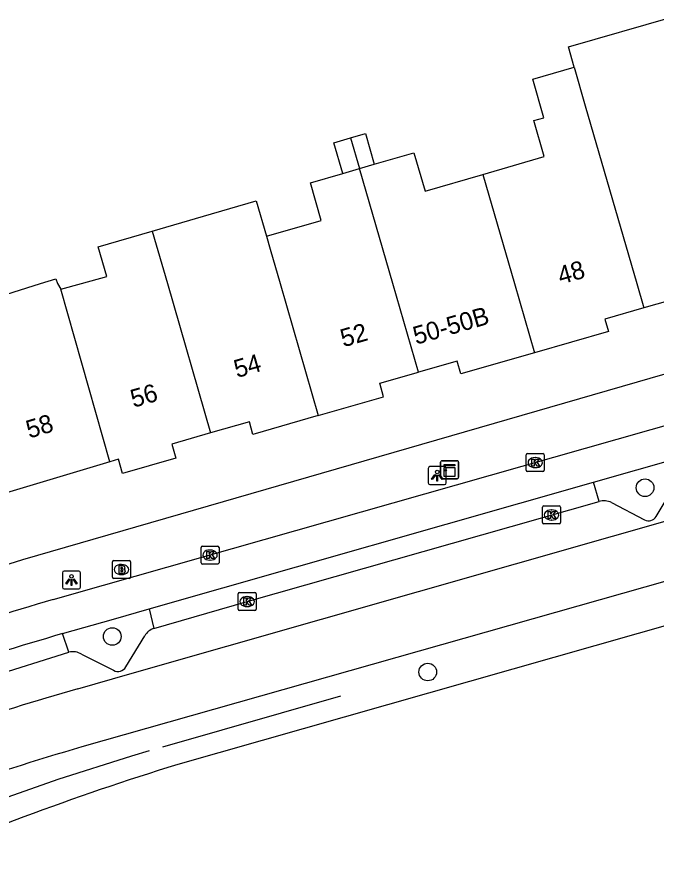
# Model space of a CAD drawing. Extents: x 161801 to 162379, y 382315 to 382832.
# Drawn here: x 162187.15 to 162222.67, y 382468.07 to 382514.82 of the extents above; entities that cross this region are included whole.
import ezdxf

# ---------------------------------------------------------------- set-up
doc = ezdxf.new("R2010")
doc.units = 0
for name, color, linetype in [('IMGEO_Berm_open', 7, 'Continuous'), ('IMGEO_Boom', 7, 'Continuous'), ('IMGEO_Brandkraan', 7, 'Continuous'), ('IMGEO_Fietspad_open', 7, 'Continuous'), ('IMGEO_Hek', 7, 'Continuous'), ('IMGEO_Kast', 7, 'Continuous'), ('IMGEO_Kolk', 7, 'Continuous'), ('IMGEO_Lichtpunt', 7, 'Continuous'), ('IMGEO_Pand', 7, 'Continuous'), ('IMGEO_Pand_nummerreeks', 7, 'Continuous'), ('IMGEO_Parkeervlak_open', 7, 'Continuous'), ('IMGEO_Rijbaan_lokaal_gesloten', 7, 'Continuous'), ('IMGEO_Voetpad_open', 7, 'Continuous')]:
    doc.layers.add(name, color=color, linetype=linetype)

msp = doc.modelspace()

# ---------------------------------------------------------------- linework, layer by layer
at = {"layer": 'IMGEO_Berm_open'}
for points in [[(162219.491, 382487.892), (162219.188, 382488.959)], [(162194.496, 382481.917), (162194.767, 382480.835)], [(162190.041, 382479.519), (162189.689, 382480.547)]]:
    msp.add_lwpolyline(points, dxfattribs=at)
at = {"layer": 'IMGEO_Boom'}
for centre in [(162222.05, 382488.655), (162192.447, 382480.389), (162209.977, 382478.413)]:
    msp.add_circle(centre, 0.489, dxfattribs=at)
at = {"layer": 'IMGEO_Brandkraan'}
for p, q in [((162192.458, 382483.684), (162192.458, 382484.536)), ((162192.533, 382484.61), (162193.385, 382484.61)), ((162193.459, 382484.536), (162193.459, 382483.684)), ((162192.946, 382484.39), (162192.971, 382484.39)), ((162193.385, 382483.61), (162192.533, 382483.61)), ((162192.969, 382483.83), (162192.944, 382483.83))]:
    msp.add_line(p, q, dxfattribs=at)
for points in [[(162192.458, 382483.684), (162192.458, 382484.536)], [(162192.533, 382484.61), (162193.385, 382484.61)], [(162193.459, 382484.536), (162193.459, 382483.684)], [(162192.806, 382484.31), (162192.806, 382483.91), (162193.019, 382483.91)], [(162193.037, 382484.31), (162192.806, 382484.31)], [(162192.985, 382484.229), (162192.931, 382484.229), (162192.931, 382484.153)], [(162192.931, 382484.153), (162192.984, 382484.153)], [(162192.993, 382484.077), (162192.931, 382484.077), (162192.931, 382483.996)], [(162192.931, 382483.996), (162192.993, 382483.996)], [(162193.385, 382483.61), (162192.533, 382483.61)]]:
    msp.add_lwpolyline(points, dxfattribs=at)
for centre, radius, start, end in [((162192.535, 382484.534), 0.0765, 91.552, 178.448), ((162192.535, 382484.534), 0.0765, 91.552, 178.448), ((162193.383, 382484.534), 0.0765, 1.552, 88.448), ((162193.383, 382484.534), 0.0765, 1.552, 88.448), ((162192.986, 382484.191), 0.0379, 267.8285, 90.9355), ((162192.994, 382484.036), 0.0404, 269.8759, 90.5077), ((162193.041, 382484.165), 0.145, 59.4692, 91.5367), ((162193.066, 382484.212), 0.0922, 285.5137, 58.1501), ((162193.071, 382484.02), 0.105, 301.3115, 78.989), ((162192.535, 382483.686), 0.0765, 181.552, 268.448), ((162192.535, 382483.686), 0.0765, 181.552, 268.448), ((162193.025, 382484.161), 0.251, 268.6676, 293.5347), ((162193.383, 382483.686), 0.0765, 271.552, 358.448), ((162193.383, 382483.686), 0.0765, 271.552, 358.448)]:
    msp.add_arc(centre, radius, start, end, dxfattribs=at)
for centre, major_axis, ratio, start_param, end_param in [((162192.945, 382484.11), (-0.387, 0.002), 0.722429, 4.712389, 7.853982), ((162192.97, 382484.11), (-0.39, 0.002), 0.717154, 1.570796, 4.712389)]:
    msp.add_ellipse(centre, major_axis=major_axis, ratio=ratio, start_param=start_param, end_param=end_param, dxfattribs=at)
at = {"layer": 'IMGEO_Fietspad_open'}
for points in [[(162189.171, 382482.44), (162191.958, 382483.232), (162250.936, 382500), (162251.815, 382500.25), (162270.134, 382505.503)], [(162219.188, 382488.959), (162224.001, 382490.332)], [(162194.496, 382481.917), (162219.188, 382488.959)], [(162189.689, 382480.547), (162192.521, 382481.354), (162194.496, 382481.917)]]:
    msp.add_lwpolyline(points, dxfattribs=at)
for centre, radius, start, end in [((162233.268, 382329.842), 158.842, 106.11816, 111.52979), ((162233.268, 382330.005), 156.723, 106.14456, 111.62285)]:
    msp.add_arc(centre, radius, start, end, dxfattribs=at)
at = {"layer": 'IMGEO_Hek'}
for points in [[(162195.266, 382474.252), (162205.151, 382477.1)], [(162181.377, 382469.508), (162185.392, 382471.037), (162189.448, 382472.454), (162193.541, 382473.757), (162194.518, 382474.049)]]:
    msp.add_lwpolyline(points, dxfattribs=at)
at = {"layer": 'IMGEO_Kast'}
for p, q in [((162210.693, 382489.233), (162210.693, 382490.074)), ((162210.693, 382490.074), (162210.693, 382489.233)), ((162210.768, 382490.158), (162211.609, 382490.158)), ((162211.609, 382490.158), (162210.768, 382490.158)), ((162211.693, 382490.083), (162211.693, 382489.242)), ((162211.693, 382489.242), (162211.693, 382490.083)), ((162211.618, 382489.158), (162210.777, 382489.158)), ((162210.777, 382489.158), (162211.618, 382489.158))]:
    msp.add_line(p, q, dxfattribs=at)
for points in [[(162210.888, 382489.948), (162211.488, 382489.948), (162211.488, 382489.863), (162210.888, 382489.863), (162210.888, 382489.948)], [(162210.888, 382489.773), (162211.488, 382489.773), (162211.488, 382489.284), (162210.888, 382489.284), (162210.888, 382489.773)]]:
    msp.add_lwpolyline(points, dxfattribs=at)
msp.add_circle((162210.972, 382489.622), 0.0377, dxfattribs=at)
for centre, start, end in [((162210.771, 382490.08), 92.4484, 184.2845), ((162210.771, 382490.08), 92.4484, 184.2845), ((162211.615, 382490.08), 2.4484, 94.2845), ((162211.615, 382490.08), 2.4484, 94.2845), ((162210.771, 382489.236), 182.4484, 274.2845), ((162210.771, 382489.236), 182.4484, 274.2845), ((162211.615, 382489.236), 272.4484, 4.2845), ((162211.615, 382489.236), 272.4484, 4.2845)]:
    msp.add_arc(centre, 0.0779, start, end, dxfattribs=at)
at = {"layer": 'IMGEO_Kolk'}
for p, q in [((162215.522, 382490.55), (162216.374, 382490.55)), ((162215.447, 382489.624), (162215.447, 382490.476)), ((162215.935, 382490.33), (162215.96, 382490.33)), ((162216.448, 382490.476), (162216.448, 382489.624)), ((162215.958, 382489.77), (162215.933, 382489.77)), ((162216.374, 382489.55), (162215.522, 382489.55)), ((162216.351, 382486.715), (162216.351, 382487.567)), ((162216.426, 382487.641), (162217.278, 382487.641)), ((162216.839, 382487.421), (162216.864, 382487.421)), ((162217.352, 382487.567), (162217.352, 382486.715)), ((162216.862, 382486.861), (162216.837, 382486.861)), ((162217.278, 382486.641), (162216.426, 382486.641)), ((162197.454, 382485.415), (162198.306, 382485.415)), ((162197.379, 382484.489), (162197.379, 382485.341)), ((162197.867, 382485.195), (162197.892, 382485.195)), ((162198.38, 382485.341), (162198.38, 382484.489)), ((162197.89, 382484.635), (162197.865, 382484.635)), ((162198.306, 382484.415), (162197.454, 382484.415)), ((162199.441, 382481.902), (162199.441, 382482.754)), ((162199.516, 382482.828), (162200.368, 382482.828)), ((162199.929, 382482.608), (162199.954, 382482.608)), ((162200.442, 382482.754), (162200.442, 382481.902)), ((162200.368, 382481.828), (162199.516, 382481.828)), ((162199.952, 382482.048), (162199.927, 382482.048))]:
    msp.add_line(p, q, dxfattribs=at)
for points in [[(162215.522, 382490.55), (162216.374, 382490.55)], [(162215.447, 382489.624), (162215.447, 382490.476)], [(162215.768, 382490.25), (162215.891, 382490.25), (162215.891, 382490.099), (162216.021, 382490.25), (162216.185, 382490.25), (162216.039, 382490.099), (162216.192, 382489.85), (162216.04, 382489.85), (162215.955, 382490.014), (162215.891, 382489.947), (162215.891, 382489.85), (162215.768, 382489.85), (162215.768, 382490.25)], [(162216.448, 382490.476), (162216.448, 382489.624)], [(162216.374, 382489.55), (162215.522, 382489.55)], [(162216.351, 382486.715), (162216.351, 382487.567)], [(162216.426, 382487.641), (162217.278, 382487.641)], [(162216.672, 382487.341), (162216.795, 382487.341), (162216.795, 382487.19), (162216.925, 382487.341), (162217.089, 382487.341), (162216.943, 382487.19), (162217.096, 382486.941), (162216.944, 382486.941), (162216.859, 382487.105), (162216.795, 382487.038), (162216.795, 382486.941), (162216.672, 382486.941), (162216.672, 382487.341)], [(162217.352, 382487.567), (162217.352, 382486.715)], [(162217.278, 382486.641), (162216.426, 382486.641)], [(162197.454, 382485.415), (162198.306, 382485.415)], [(162197.379, 382484.489), (162197.379, 382485.341)], [(162197.7, 382485.115), (162197.823, 382485.115), (162197.823, 382484.964), (162197.953, 382485.115), (162198.117, 382485.115), (162197.971, 382484.964), (162198.124, 382484.715), (162197.972, 382484.715), (162197.887, 382484.879), (162197.823, 382484.812), (162197.823, 382484.715), (162197.7, 382484.715), (162197.7, 382485.115)], [(162198.38, 382485.341), (162198.38, 382484.489)], [(162198.306, 382484.415), (162197.454, 382484.415)], [(162199.441, 382481.902), (162199.441, 382482.754)], [(162199.516, 382482.828), (162200.368, 382482.828)], [(162200.442, 382482.754), (162200.442, 382481.902)], [(162199.762, 382482.528), (162199.885, 382482.528), (162199.885, 382482.377), (162200.015, 382482.528), (162200.179, 382482.528), (162200.033, 382482.377), (162200.186, 382482.128), (162200.034, 382482.128), (162199.949, 382482.292), (162199.885, 382482.225), (162199.885, 382482.128), (162199.762, 382482.128), (162199.762, 382482.528)], [(162200.368, 382481.828), (162199.516, 382481.828)]]:
    msp.add_lwpolyline(points, dxfattribs=at)
for centre, start, end in [((162215.524, 382490.474), 91.552, 178.448), ((162215.524, 382490.474), 91.552, 178.448), ((162216.372, 382490.474), 1.552, 88.448), ((162216.372, 382490.474), 1.552, 88.448), ((162215.524, 382489.626), 181.552, 268.448), ((162215.524, 382489.626), 181.552, 268.448), ((162216.372, 382489.626), 271.552, 358.448), ((162216.372, 382489.626), 271.552, 358.448), ((162216.428, 382487.565), 91.552, 178.448), ((162216.428, 382487.565), 91.552, 178.448), ((162217.276, 382487.565), 1.552, 88.448), ((162217.276, 382487.565), 1.552, 88.448), ((162216.428, 382486.717), 181.552, 268.448), ((162216.428, 382486.717), 181.552, 268.448), ((162217.276, 382486.717), 271.552, 358.448), ((162217.276, 382486.717), 271.552, 358.448), ((162197.456, 382485.339), 91.552, 178.448), ((162197.456, 382485.339), 91.552, 178.448), ((162198.304, 382485.339), 1.552, 88.448), ((162198.304, 382485.339), 1.552, 88.448), ((162197.456, 382484.491), 181.552, 268.448), ((162197.456, 382484.491), 181.552, 268.448), ((162198.304, 382484.491), 271.552, 358.448), ((162198.304, 382484.491), 271.552, 358.448), ((162199.518, 382482.752), 91.552, 178.448), ((162199.518, 382482.752), 91.552, 178.448), ((162200.366, 382482.752), 1.552, 88.448), ((162200.366, 382482.752), 1.552, 88.448), ((162199.518, 382481.904), 181.552, 268.448), ((162199.518, 382481.904), 181.552, 268.448), ((162200.366, 382481.904), 271.552, 358.448), ((162200.366, 382481.904), 271.552, 358.448)]:
    msp.add_arc(centre, 0.0765, start, end, dxfattribs=at)
for centre, major_axis, ratio, start_param, end_param in [((162215.934, 382490.05), (-0.387, 0.002), 0.722429, 4.712389, 7.853982), ((162215.959, 382490.05), (-0.39, 0.002), 0.717154, 1.570796, 4.712389), ((162216.838, 382487.141), (-0.387, 0.002), 0.722429, 4.712389, 7.853982), ((162216.863, 382487.141), (-0.39, 0.002), 0.717154, 1.570796, 4.712389), ((162197.866, 382484.915), (-0.387, 0.002), 0.722429, 4.712389, 7.853982), ((162197.891, 382484.915), (-0.39, 0.002), 0.717154, 1.570796, 4.712389), ((162199.928, 382482.328), (-0.387, 0.002), 0.722429, 4.712389, 7.853982), ((162199.953, 382482.328), (-0.39, 0.002), 0.717154, 1.570796, 4.712389)]:
    msp.add_ellipse(centre, major_axis=major_axis, ratio=ratio, start_param=start_param, end_param=end_param, dxfattribs=at)
at = {"layer": 'IMGEO_Lichtpunt'}
for p, q in [((162210.004, 382489.732), (162210.004, 382488.925)), ((162210.004, 382489.732), (162210.004, 382488.925)), ((162210.906, 382489.827), (162210.098, 382489.827)), ((162210.906, 382489.827), (162210.098, 382489.827)), ((162211, 382488.925), (162211, 382489.732)), ((162211, 382488.925), (162211, 382489.732)), ((162210.098, 382488.831), (162210.906, 382488.831)), ((162210.098, 382488.831), (162210.906, 382488.831)), ((162190.586, 382484.026), (162189.778, 382484.026)), ((162190.586, 382484.026), (162189.778, 382484.026)), ((162189.684, 382483.931), (162189.684, 382483.124)), ((162189.684, 382483.931), (162189.684, 382483.124)), ((162190.68, 382483.124), (162190.68, 382483.931)), ((162190.68, 382483.124), (162190.68, 382483.931)), ((162189.778, 382483.03), (162190.586, 382483.03)), ((162189.778, 382483.03), (162190.586, 382483.03))]:
    msp.add_line(p, q, dxfattribs=at)
for points in [[(162210.378, 382489.396), (162210.417, 382489.368), (162210.229, 382489.106), (162210.191, 382489.133), (162210.378, 382489.396)], [(162210.48, 382489.348), (162210.527, 382489.348), (162210.527, 382489.026), (162210.48, 382489.026), (162210.48, 382489.348)], [(162210.59, 382489.368), (162210.628, 382489.395), (162210.815, 382489.133), (162210.776, 382489.105), (162210.59, 382489.368)], [(162190.058, 382483.595), (162190.097, 382483.567), (162189.909, 382483.305), (162189.871, 382483.332), (162190.058, 382483.595)], [(162190.16, 382483.547), (162190.207, 382483.547), (162190.207, 382483.225), (162190.16, 382483.225), (162190.16, 382483.547)], [(162190.27, 382483.567), (162190.308, 382483.594), (162190.495, 382483.332), (162190.456, 382483.304), (162190.27, 382483.567)]]:
    msp.add_lwpolyline(points, dxfattribs=at)
for centre in [(162210.503, 382489.53), (162190.183, 382483.729)]:
    msp.add_circle(centre, 0.0994, dxfattribs=at)
for centre, start, end in [((162210.098, 382489.732), 90, 180), ((162210.098, 382489.732), 90, 180), ((162210.906, 382489.732), 0, 90), ((162210.906, 382489.732), 0, 90), ((162210.098, 382488.925), 180, 270), ((162210.098, 382488.925), 180, 270), ((162210.906, 382488.925), 270, 0), ((162210.906, 382488.925), 270, 360), ((162189.778, 382483.931), 90, 180), ((162189.778, 382483.931), 90, 180), ((162190.586, 382483.931), 0, 90), ((162190.586, 382483.931), 0, 90), ((162189.778, 382483.124), 180, 270), ((162189.778, 382483.124), 180, 270), ((162190.586, 382483.124), 270, 0), ((162190.586, 382483.124), 270, 360)]:
    msp.add_arc(centre, 0.0946, start, end, dxfattribs=at)
at = {"layer": 'IMGEO_Pand'}
for points in [[(162218.114, 382512.034), (162217.793, 382513.153), (162223.59, 382514.823)], [(162213.043, 382506.069), (162216.453, 382507.059), (162215.873, 382509.056), (162216.431, 382509.218), (162215.808, 382511.364), (162218.114, 382512.034)], [(162218.114, 382512.034), (162218.73, 382509.886), (162221.591, 382500), (162221.984, 382498.643)], [(162205.69, 382508.096), (162206.515, 382508.335), (162207.008, 382506.629)], [(162205.25, 382506.119), (162204.756, 382507.826), (162205.69, 382508.096)], [(162205.69, 382508.096), (162206.184, 382506.39)], [(162207.008, 382506.629), (162209.208, 382507.268), (162209.828, 382505.135), (162213.043, 382506.069)], [(162206.184, 382506.39), (162207.008, 382506.629)], [(162201.009, 382502.628), (162204.061, 382503.514), (162203.456, 382505.598), (162205.25, 382506.119)], [(162205.25, 382506.119), (162206.184, 382506.39)], [(162209.459, 382495.075), (162208.034, 382500), (162206.184, 382506.39)], [(162213.043, 382506.069), (162214.8, 382500), (162215.911, 382496.16)], [(162194.664, 382502.915), (162197.517, 382503.744), (162200.44, 382504.593), (162201.009, 382502.628)], [(162189.593, 382499.683), (162190.731, 382500), (162192.141, 382500.393), (162191.662, 382502.043), (162194.664, 382502.915)], [(162194.664, 382502.915), (162195.508, 382500), (162197.91, 382491.7)], [(162201.009, 382502.628), (162201.216, 382501.913), (162201.77, 382500), (162203.895, 382492.66)], [(162183.06, 382498.309), (162183.265, 382498.373), (162182.779, 382500.084), (162182.68, 382500.432), (162182.648, 382500.547), (162185.587, 382501.343), (162186.171, 382499.284), (162188.454, 382500), (162189.318, 382500.271), (162189.399, 382500), (162189.593, 382499.683)], [(162227.784, 382500.331), (162227.997, 382499.598), (162224.353, 382498.552), (162224.149, 382499.264), (162221.984, 382498.643)], [(162192.314, 382490.1), (162189.593, 382499.683)], [(162221.984, 382498.643), (162219.818, 382498.022), (162220.015, 382497.337), (162215.911, 382496.16)], [(162215.911, 382496.16), (162211.812, 382494.984), (162211.609, 382495.691), (162209.459, 382495.075)], [(162203.895, 382492.66), (162207.526, 382493.701), (162207.309, 382494.458), (162209.459, 382495.075)], [(162203.895, 382492.66), (162200.264, 382491.618), (162200.064, 382492.318), (162197.91, 382491.7)], [(162197.91, 382491.7), (162195.753, 382491.081), (162195.977, 382490.299), (162193.013, 382489.449), (162192.786, 382490.242), (162192.314, 382490.1)], [(162192.314, 382490.1), (162186.388, 382488.315)]]:
    msp.add_lwpolyline(points, dxfattribs=at)
at = {"layer": 'IMGEO_Parkeervlak_open'}
for points in [[(162222.667, 382487.051), (162223.717, 382488.812)], [(162194.767, 382480.835), (162199.942, 382482.327), (162219.491, 382487.892)], [(162220.189, 382487.838), (162222.02, 382486.877)], [(162193.2, 382478.695), (162194.252, 382480.421)], [(162181.656, 382476.81), (162185.663, 382478.139), (162190.041, 382479.519)], [(162190.743, 382479.406), (162192.521, 382478.51)]]:
    msp.add_lwpolyline(points, dxfattribs=at)
for centre, radius, start, end in [((162219.76, 382486.826), 1.099, 67.0018, 104.1506), ((162222.247, 382487.321), 0.499, 242.9036, 327.2016), ((162194.992, 382480.028), 0.838, 105.5799, 152.0105), ((162190.251, 382478.589), 0.953, 58.9619, 102.7493), ((162192.767, 382478.945), 0.5, 240.5103, 329.9714)]:
    msp.add_arc(centre, radius, start, end, dxfattribs=at)
at = {"layer": 'IMGEO_Rijbaan_lokaal_gesloten'}
for points in [[(162190.53, 382477.482), (162193.433, 382478.31), (162252.312, 382495.11), (162269.349, 382500), (162273.101, 382501.077)], [(162280.595, 382500), (162273.843, 382497.909), (162253.573, 382492.078), (162194.344, 382475.272), (162190.754, 382474.253)], [(162276.34, 382496.076), (162254.078, 382489.776), (162196.083, 382473.27)]]:
    msp.add_lwpolyline(points, dxfattribs=at)
for centre, radius, start, end in [((162230.29, 382337.919), 145.116, 105.90174, 111.70337), ((162228.65, 382344.283), 135.383, 106.25552, 113.06268), ((162242.027, 382324.056), 156.127, 107.11411, 113.74549)]:
    msp.add_arc(centre, radius, start, end, dxfattribs=at)
at = {"layer": 'IMGEO_Voetpad_open'}
msp.add_lwpolyline([(162265.144, 382506.94), (162262.221, 382506.045), (162240.584, 382500), (162187.464, 382484.653), (162179.692, 382482.178), (162170.756, 382478.827)], dxfattribs=at)

# ---------------------------------------------------------------- texts
at = {"layer": 'IMGEO_Pand_nummerreeks'}
for s, rotation, p in [('48', 16.0027, (162217.363, 382499.94)), ('50-50B', 15.9855, (162209.326, 382496.597)), ('52', 16.1173, (162205.291, 382496.456)), ('54', 16.1173, (162199.375, 382494.746)), ('56', 15.9573, (162193.625, 382493.095)), ('58', 16.7647, (162187.835, 382491.383))]:
    msp.add_text(s, height=1, rotation=rotation, dxfattribs=at).set_placement(p)

doc.saveas('drawing.dxf')
